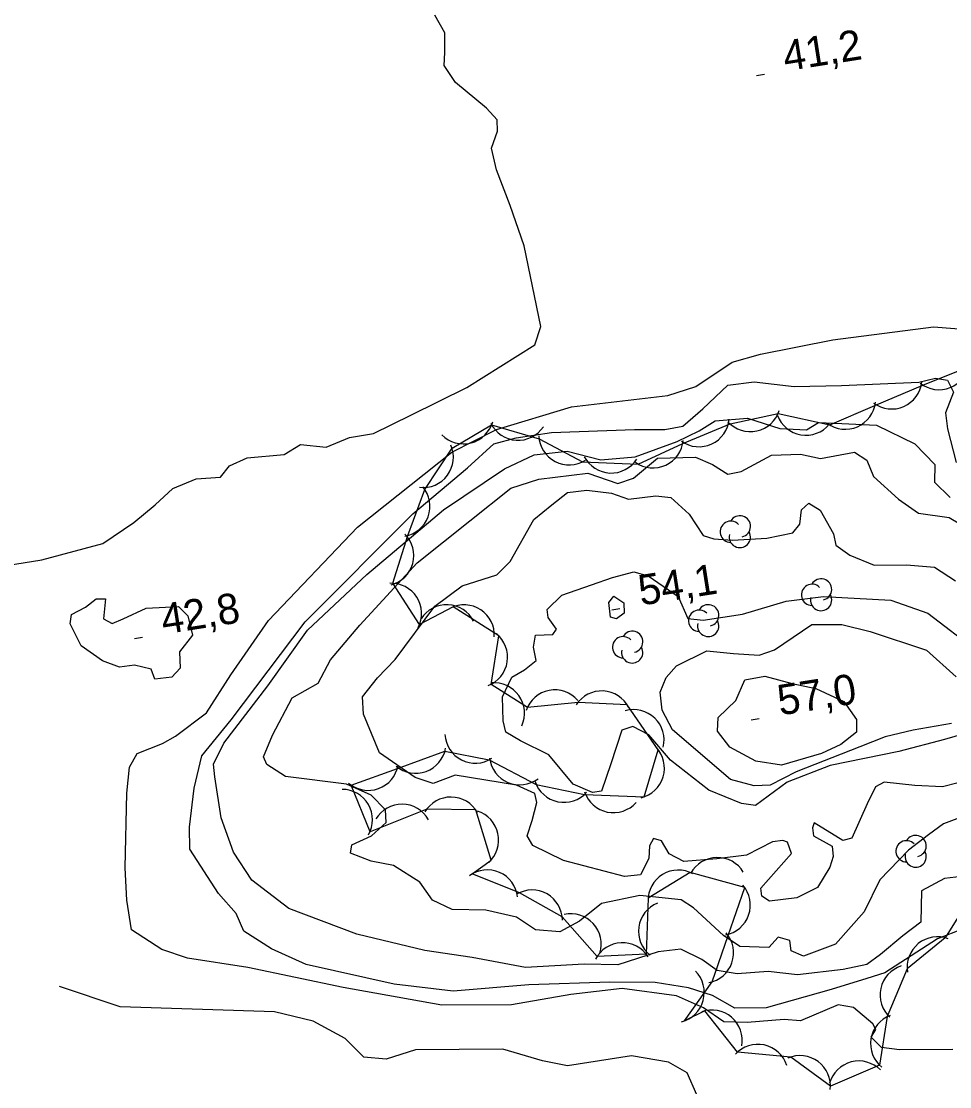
# Model space of a CAD drawing. Extents: x 646142 to 649934, y 5874075 to 5876351.
# Drawn here: x 648828.8 to 648920.6, y 5874726.9 to 5874832.2 of the extents above; entities that cross this region are included whole.
import ezdxf

# ---------------------------------------------------------------- set-up
doc = ezdxf.new("R2010")
doc.units = 0
for name, color, linetype in [('Niveau 1', 7, 'Continuous'), ('Niveau 2', 7, 'Continuous'), ('Niveau 3', 7, 'Continuous'), ('Niveau 44', 7, 'Continuous')]:
    doc.layers.add(name, color=color, linetype=linetype)

msp = doc.modelspace()

# ---------------------------------------------------------------- linework, layer by layer
at = {"layer": 'Niveau 1'}
for points in [[(648827.37, 5874778.44), (648830.87, 5874778.97), (648836.89, 5874780.6), (648839.97, 5874782.69), (648842.07, 5874784.43), (648843.83, 5874786.02), (648846.13, 5874786.98), (648848.53, 5874787.15), (648849.42, 5874788.29), (648851.17, 5874789.07), (648854.81, 5874789.39), (648856.42, 5874790.38), (648858.98, 5874790.11), (648861.28, 5874791.07), (648863.65, 5874791.46), (648867.34, 5874793.28), (648872.87, 5874796), (648879.6, 5874800.24), (648880.19, 5874802.04), (648878.54, 5874810.02), (648877.14, 5874814), (648875.79, 5874817.52), (648875.3, 5874819.65), (648875.9, 5874821.33), (648875.88, 5874822.48), (648874.82, 5874823.62), (648871.76, 5874826.14), (648870.63, 5874827.85), (648870.71, 5874829.12), (648870.7, 5874831.08), (648869.69, 5874832.8)], [(648904.1, 5874751.25), (648903.08, 5874751.13), (648900.51, 5874749.8), (648897.58, 5874749.45), (648894.31, 5874749.18), (648892.85, 5874749.92), (648892.12, 5874751.21), (648891.3, 5874751.45), (648890.93, 5874750.72), (648890.85, 5874749.46), (648890.02, 5874747.87), (648888.44, 5874747.69), (648882.43, 5874749.26), (648879.4, 5874750.74), (648878.83, 5874751.7), (648879.33, 5874753.24), (648879.8, 5874755.01), (648879.58, 5874755.9), (648877.77, 5874756.71), (648871.71, 5874757.71), (648869.53, 5874756.89), (648867.75, 5874757.48), (648864.25, 5874759.92), (648862.65, 5874763.73), (648862.56, 5874765.44), (648864.04, 5874767.32), (648865.77, 5874769.13), (648869.69, 5874774.39), (648872.41, 5874776.42), (648875.82, 5874777.51), (648877.15, 5874778.81), (648879.49, 5874782.97), (648881.26, 5874784.43), (648882.82, 5874785.64), (648884.73, 5874785.87)], [(648884.73, 5874785.87), (648887.16, 5874785.58), (648888.83, 5874784.98), (648891.53, 5874785.3), (648893.03, 5874785.13), (648894.83, 5874783.51), (648896.22, 5874781.4), (648897.29, 5874781.06), (648899.13, 5874780.94), (648902.53, 5874781.11), (648905.09, 5874781.64), (648905.78, 5874782.52), (648905.95, 5874783.91), (648906.67, 5874784.57), (648907.78, 5874783.9), (648909.09, 5874781.54), (648909.34, 5874780.43), (648910.71, 5874779.45), (648913.11, 5874778.47), (648916.3, 5874778.5), (648919.07, 5874778.26), (648921.17, 5874776.91)], [(648921.42, 5874756.95), (648919.88, 5874756.54), (648917.13, 5874756.67), (648914.12, 5874757), (648913.26, 5874756.56), (648912.44, 5874754.86), (648910.91, 5874751.48), (648910.03, 5874751.26), (648907.19, 5874752.99), (648907.02, 5874752.51), (648907.12, 5874751.72), (648908.96, 5874750.68), (648909.08, 5874749.67), (648908.75, 5874748.6), (648907.51, 5874746.62), (648905.47, 5874745.58), (648902.77, 5874745.26), (648902.03, 5874745.75), (648901.93, 5874746.54), (648904.94, 5874749.98), (648904.57, 5874751.08), (648904.1, 5874751.25)], [(648895.6, 5874726.11), (648894.64, 5874728.3), (648892.79, 5874729.35), (648889.15, 5874729.96), (648882.82, 5874728.98), (648880.35, 5874729.49), (648876.41, 5874730.64), (648867.79, 5874730.55), (648864.91, 5874729.63), (648862.7, 5874729.83), (648860.86, 5874731.69), (648857.67, 5874733.39), (648853.87, 5874734.32), (648838.62, 5874734.82), (648832.6, 5874736.83)]]:
    msp.add_lwpolyline(points, dxfattribs=at)
at = {"layer": 'Niveau 2'}
for points in [[(648920.88, 5874730.6), (648915.61, 5874730.55), (648913.85, 5874730.8), (648912.81, 5874731.83), (648913.29, 5874732.58), (648913, 5874733.12), (648911.08, 5874734.73), (648909.55, 5874735.01), (648905.84, 5874733.42), (648904.22, 5874733.57), (648900.58, 5874733.26), (648898.28, 5874733.33), (648896.27, 5874734.71), (648893.6, 5874735.89), (648888.23, 5874736.63), (648883.13, 5874736.03), (648877.29, 5874735), (648870.4, 5874734.99), (648860.65, 5874736.71), (648851.22, 5874738.71), (648845.25, 5874739.61), (648842.73, 5874740.47), (648839.74, 5874742.42), (648839.27, 5874745.35), (648839.11, 5874748.56), (648839.26, 5874755.94), (648839.52, 5874758.5), (648840.28, 5874759.85), (648842.8, 5874760.84), (648844.09, 5874761.57), (648847.14, 5874763.88), (648849.56, 5874767.62), (648853.28, 5874773), (648862.05, 5874782.2), (648871.37, 5874789.62), (648875.8, 5874791.86), (648883.22, 5874794.11), (648892.73, 5874795.23), (648895.49, 5874796.13), (648899.1, 5874798.51), (648901.88, 5874799.3), (648909.05, 5874800.71), (648918.99, 5874802), (648924.89, 5874801.54)], [(648877.74, 5874791.04), (648881.23, 5874791.57), (648889.45, 5874791.85), (648892.43, 5874791.85), (648894.22, 5874792.18), (648896.19, 5874793.9), (648898.66, 5874796.26), (648901.26, 5874796.56), (648905.21, 5874796.11), (648909.89, 5874796.2), (648917.53, 5874796.53), (648919.19, 5874796.95), (648920.36, 5874796.74), (648920.97, 5874795.55), (648920.18, 5874793.51), (648920.38, 5874791.93), (648921.24, 5874788.59)], [(648905.54, 5874737.97), (648902.63, 5874738.31), (648899.57, 5874738.07), (648897.59, 5874738.4), (648896.08, 5874739.49), (648894.01, 5874740.51), (648891.76, 5874740.24), (648887.79, 5874738.97), (648884.46, 5874739.03), (648878.66, 5874738.69), (648873.39, 5874739.68), (648868.73, 5874740.39), (648862, 5874742), (648855.28, 5874744.54), (648851.63, 5874747.32), (648849.8, 5874750.08), (648848.59, 5874753.49), (648847.98, 5874757.55), (648847.83, 5874758.8), (648848.84, 5874760.86), (648853.2, 5874766.54), (648857.11, 5874772.04), (648862.97, 5874777.55), (648870.56, 5874783.94), (648876.59, 5874787.97), (648879.51, 5874789.35), (648882.79, 5874789.73), (648886.1, 5874788.86), (648889.49, 5874789.15), (648893.66, 5874790.67), (648895.82, 5874791.72), (648897.41, 5874792.71), (648900.59, 5874792.97), (648900.59, 5874792.97), (648903.8, 5874791.97), (648906.44, 5874791.83)], [(648906.44, 5874791.83), (648907.62, 5874792.54), (648909.91, 5874792.46), (648913.36, 5874792.3), (648917.13, 5874790.45), (648919.1, 5874788.39), (648919.08, 5874786.67), (648920.64, 5874785.13)], [(648921.9, 5874742.52), (648919.39, 5874741.54), (648914.18, 5874738.17), (648912.41, 5874737.61), (648908.88, 5874736.51), (648902.45, 5874734.71), (648899.36, 5874734.69), (648897.14, 5874735.92), (648894.76, 5874736.68), (648891.48, 5874737.21), (648887.01, 5874737.25), (648879.01, 5874737), (648871.52, 5874736.35), (648865.7, 5874737.04), (648856.98, 5874738.99), (648853.58, 5874740.55), (648850.84, 5874742.29), (648850.06, 5874744.04), (648848.33, 5874746.01), (648845.51, 5874750.39), (648845.47, 5874752.57), (648845.93, 5874756.41), (648846.69, 5874759.61), (648849.58, 5874763.16), (648856.9, 5874772.87), (648867.53, 5874783.53), (648872.95, 5874788.07), (648875.52, 5874790.44), (648877.74, 5874791.04)], [(648867.95, 5874778.69), (648873.16, 5874782.85), (648877.22, 5874786.08), (648879.97, 5874786.97), (648884.82, 5874787.54), (648887.8, 5874786.52), (648889.33, 5874787.04), (648891.72, 5874789.04), (648895.47, 5874789.14), (648897.16, 5874788.42), (648898.65, 5874787.45), (648899.99, 5874787.73), (648902.99, 5874789.34), (648905.83, 5874789.44), (648907.83, 5874788.99), (648911.18, 5874789.61), (648912.41, 5874788.84), (648913.07, 5874787.21), (648915.51, 5874784.98), (648917.5, 5874783.61), (648920.52, 5874783.17), (648922.49, 5874782.02)], [(648904.93, 5874740.36), (648904.8, 5874741.38), (648903.62, 5874741.7), (648902.72, 5874740.67), (648899.85, 5874740.79), (648898.23, 5874741.86), (648895.27, 5874744.6), (648894.04, 5874745.37), (648889.98, 5874745.81), (648886.19, 5874745.02), (648884, 5874743.27), (648882.07, 5874742.24), (648879.65, 5874742.42), (648877.78, 5874743.68), (648874.73, 5874744.35), (648871.41, 5874744.42), (648869.47, 5874745.34), (648868.22, 5874747.13), (648865.62, 5874748.77), (648863.4, 5874749.2), (648861.36, 5874749.99), (648861.49, 5874750.81), (648863.44, 5874751.72), (648864.88, 5874753.04), (648864.84, 5874754.29), (648863.41, 5874755.73), (648860.99, 5874756.81), (648854.95, 5874757.59), (648853.1, 5874758.75), (648852.78, 5874759.51), (648853.66, 5874761.67), (648855.62, 5874765.34), (648858.19, 5874766.79), (648858.19, 5874766.79), (648859.39, 5874769.1), (648862.29, 5874772.53), (648867.95, 5874778.69)], [(648887.27, 5874777.23), (648889.37, 5874777.81), (648890.78, 5874777.41), (648893.76, 5874775.37), (648894.71, 5874773.2), (648896.21, 5874773.03), (648900.12, 5874773.61), (648904.41, 5874774.91), (648908.11, 5874775.35), (648914.76, 5874774.99), (648918.44, 5874773.71), (648923.34, 5874769.95)], [(648923.37, 5874762.2), (648920.07, 5874761.24), (648915.55, 5874760.03), (648908.77, 5874758.66), (648904.53, 5874757.02), (648901.39, 5874754.71), (648900, 5874754.89), (648896.77, 5874756.21), (648892.99, 5874759.19), (648890.86, 5874761.68), (648889.28, 5874762.52), (648888.19, 5874762.16), (648887.11, 5874758.84), (648886.19, 5874756.11), (648885.29, 5874756), (648883.37, 5874756.8), (648880.97, 5874759.71), (648878.18, 5874761.1), (648876.71, 5874761.95), (648876.46, 5874763.06), (648876.4, 5874765.45), (648877.3, 5874767.38), (648878.58, 5874768.1), (648879.72, 5874769.04), (648879.45, 5874770.37), (648879.65, 5874771.54), (648881.35, 5874771.62), (648881.74, 5874772.13), (648880.92, 5874773.28), (648880.82, 5874774.07), (648882.24, 5874775.49), (648885.19, 5874776.52), (648887.27, 5874777.23)], [(648887.4, 5874775.4), (648888.39, 5874774.72), (648888.4, 5874773.7), (648887.67, 5874773.16), (648887.08, 5874773.32), (648886.9, 5874774.78), (648887.4, 5874775.4)], [(648841.18, 5874774.22), (648844.38, 5874774.37), (648845.3, 5874773.44), (648845.76, 5874771.54), (648844.46, 5874769.89), (648844.54, 5874768.29), (648843.73, 5874767.39), (648842.03, 5874767.19), (648841.68, 5874768.19), (648840.03, 5874768.57), (648838.56, 5874768.39), (648836.87, 5874769), (648834.74, 5874770.47), (648833.68, 5874772.65), (648833.79, 5874773.58), (648835.2, 5874774.32), (648836.25, 5874775.14), (648837.17, 5874775.13), (648836.95, 5874773.15), (648837.81, 5874772.68), (648838.9, 5874773.15), (648841.18, 5874774.22)], [(648893.58, 5874768.5), (648896.58, 5874769.99), (648899.23, 5874769.74), (648901.75, 5874769.58), (648903.27, 5874770.1), (648906.95, 5874772.58), (648909.91, 5874772.59), (648912.72, 5874771.89), (648918.28, 5874770.05), (648921.22, 5874767.43)], [(648920.75, 5874762.82), (648916.97, 5874762.15), (648914.21, 5874761.48), (648911.71, 5874760.5), (648905.42, 5874758.05), (648902.85, 5874756.72), (648901.27, 5874756.65), (648898.92, 5874757.29), (648893.2, 5874762.19), (648892.17, 5874764.12), (648891.96, 5874765.92), (648892.58, 5874767.36), (648893.58, 5874768.5)], [(648900.33, 5874767.13), (648902.33, 5874767.48), (648905.02, 5874766.78), (648907.35, 5874766.26), (648910.12, 5874764.99), (648911.36, 5874763.2), (648911.39, 5874761.96), (648909.84, 5874760.75), (648907.91, 5874759.84), (648903.96, 5874758.69), (648901.42, 5874759.08), (648898.86, 5874760.48), (648897.65, 5874762.04), (648897.71, 5874763.42), (648899.44, 5874765.1), (648900.33, 5874767.13)], [(648921.28, 5874753.39), (648919.97, 5874752.9), (648918.5, 5874751.81), (648916.52, 5874750.31), (648913.68, 5874747.35), (648912.12, 5874744.19), (648909.31, 5874740.99), (648906.14, 5874739.82), (648904.93, 5874740.36)], [(648922.88, 5874747.81), (648920.06, 5874747.48), (648917.8, 5874746.29), (648917.72, 5874743.19), (648915.94, 5874741.83), (648913.76, 5874739.97), (648912.39, 5874739.01), (648910.05, 5874738.5), (648905.54, 5874737.97)]]:
    msp.add_lwpolyline(points, dxfattribs=at)
at = {"layer": 'Niveau 3'}
for p, q in [((648901.49, 5874826.85), (648902.29, 5874826.97)), ((648887.21, 5874774.05), (648888, 5874774.17)), ((648840.04, 5874771.2), (648840.83, 5874771.33)), ((648900.96, 5874763.19), (648901.75, 5874763.32))]:
    msp.add_line(p, q, dxfattribs=at)
at = {"layer": 'Niveau 44'}
for points in [[(648871.53, 5874774.35), (648868.19, 5874772.58), (648865.57, 5874776.67), (648867.04, 5874781.39), (648868.71, 5874785.95), (648871.41, 5874790.03), (648875.32, 5874792.34), (648880.01, 5874790.94), (648884.3, 5874788.68), (648889.8, 5874788.45), (648894.21, 5874790.48), (648898.9, 5874792.41), (648903.64, 5874793.44), (648908.75, 5874792.31), (648913.2, 5874794.25), (648917.93, 5874796.26), (648922.44, 5874798.05)], [(648922.7, 5874745.74), (648920.14, 5874741.64), (648916.38, 5874738.57), (648914.4, 5874733.85), (648913.65, 5874729.05), (648908.8, 5874726.97), (648904.9, 5874729.85), (648899.63, 5874730.34), (648896.38, 5874734.42), (648894.38, 5874733.42), (648897.1, 5874737.28), (648898.69, 5874741.86), (648900.34, 5874746.59), (648894.93, 5874748.1), (648890.79, 5874745.56), (648890.59, 5874740.02), (648885.74, 5874739.79), (648882.29, 5874743.69), (648878.07, 5874746.09), (648873.38, 5874747.94), (648875.26, 5874749.3), (648873.75, 5874754.28), (648868.9, 5874754.33), (648863.3, 5874752.09), (648861.43, 5874756.72), (648866, 5874758.37), (648870.7, 5874760.07), (648875.07, 5874759.22), (648879.73, 5874756.78), (648884.48, 5874755.8), (648890.38, 5874755.57), (648891.78, 5874760.22), (648888.71, 5874764.67), (648883.86, 5874764.9), (648878.85, 5874764.4), (648875.26, 5874766.68), (648876.02, 5874771.48), (648871.53, 5874774.35)]]:
    msp.add_lwpolyline(points, dxfattribs=at)
for centre, radius, start, end in [((648919.53, 5874798.8), 3, 231.6232, 351.6012), ((648914.85, 5874796.89), 3, 233.6159, 353.5938), ((648910.27, 5874794.89), 3, 233.6159, 353.5938), ((648900.89, 5874794.65), 3, 222.3138, 342.2918), ((648906.38, 5874794.3), 3, 200.3248, 320.3028), ((648872.53, 5874793.44), 3, 224.5082, 344.4862), ((648877.94, 5874793.8), 3, 206.2262, 326.2042), ((648895.81, 5874793.16), 3, 234.7285, 354.7065), ((648882.98, 5874791.37), 3, 182.2359, 302.2139), ((648868.54, 5874789.13), 3, 263.3871, 23.3651), ((648891.27, 5874791.07), 3, 234.7285, 354.7065), ((648887.14, 5874790.56), 3, 207.4235, 327.4014), ((648866.22, 5874784.27), 3, 279.9063, 39.8843), ((648898.95, 5874781.76), 1.05, 44.1154, 269.804), ((648899.85, 5874782.29), 1.05, 282.2692, 149.7263), ((648899.85, 5874781.24), 1.05, 166.9369, 29.6212), ((648864.62, 5874779.41), 3, 284.8396, 44.8175), ((648865.4, 5874773.67), 3, 332.6655, 92.6434), ((648906.98, 5874775.53), 1.05, 44.1154, 269.804), ((648907.88, 5874776.06), 1.05, 282.2692, 149.7263), ((648907.88, 5874775.01), 1.05, 166.9369, 29.6212), ((648870.88, 5874771.54), 3, 27.5621, 147.5401), ((648872.59, 5874771.54), 3, 356.6877, 116.6656), ((648896.72, 5874773.5), 1.05, 282.2692, 149.7263), ((648895.82, 5874772.97), 1.05, 44.1154, 269.804), ((648896.72, 5874772.45), 1.05, 166.9369, 29.6212), ((648873.9, 5874769.36), 3, 290.9916, 50.9695), ((648888.31, 5874770.35), 1.05, 44.1154, 269.804), ((648889.21, 5874770.88), 1.05, 282.2692, 149.7263), ((648889.21, 5874769.83), 1.05, 166.9369, 29.6212), ((648875.57, 5874763.83), 3, 335.5739, 95.5519), ((648881.57, 5874763.13), 3, 40.9185, 160.8964), ((648886.2, 5874763.03), 3, 27.2665, 147.2444), ((648889.36, 5874761.18), 3, 346.2699, 106.2478), ((648873.7, 5874761.89), 3, 183.0526, 303.0306), ((648867.82, 5874760.9), 3, 229.9067, 349.8847), ((648889.39, 5874758.4), 3, 283.3103, 43.2883), ((648863.12, 5874759.2), 3, 229.9067, 349.8847), ((648878.1, 5874759.75), 3, 186.9968, 306.9747), ((648882.46, 5874758.02), 3, 198.2951, 318.273), ((648860.55, 5874753.3), 3, 330.0503, 90.0282), ((648871.3, 5874752.54), 3, 29.3918, 149.3698), ((648887.36, 5874757), 3, 198.2951, 318.273), ((648866.45, 5874751.84), 3, 29.24, 149.2179), ((648873.01, 5874751.29), 3, 312.4344, 72.4123), ((648916.32, 5874750.18), 1.05, 44.1154, 269.804), ((648917.22, 5874750.71), 1.05, 282.2692, 149.7263), ((648917.22, 5874749.66), 1.05, 166.9369, 29.6212), ((648897.62, 5874746.57), 3, 31.0298, 151.0077), ((648874.89, 5874745.35), 3, 6.294, 126.2719), ((648893.78, 5874745.33), 3, 61.604, 181.5819), ((648879.31, 5874743.36), 3, 0.4299, 120.4079), ((648897.88, 5874744.87), 3, 280.8267, 40.8047), ((648892.83, 5874742.27), 3, 111.8353, 231.8132), ((648883.15, 5874741), 3, 342.7226, 102.7005), ((648896.23, 5874740.15), 3, 280.8267, 40.8047), ((648919.38, 5874738.73), 3, 69.2197, 189.1977), ((648888.25, 5874738.14), 3, 32.8036, 152.7815), ((648916.7, 5874735.99), 3, 107.5362, 227.5142), ((648893.33, 5874736.23), 3, 284.5698, 44.5477), ((648897.08, 5874731.5), 3, 349.4885, 109.4665), ((648915.77, 5874731.17), 3, 111.0098, 230.9877), ((648901.63, 5874728.11), 3, 17.8519, 137.8299), ((648905.8, 5874726.99), 3, 353.5102, 113.4881), ((648911.61, 5874726.46), 3, 44.691, 164.669)]:
    msp.add_arc(centre, radius, start, end, dxfattribs=at)

# ---------------------------------------------------------------- texts
at = {"layer": 'Niveau 3'}
for s, p in [('41,2 ', (648904.35, 5874827.26)), ('54,1 ', (648890.06, 5874774.46)), ('42,8 ', (648842.89, 5874771.61)), ('57,0 ', (648903.81, 5874763.6))]:
    msp.add_text(s, height=3, rotation=8.9405, dxfattribs=at).set_placement(p)

doc.saveas('drawing.dxf')
